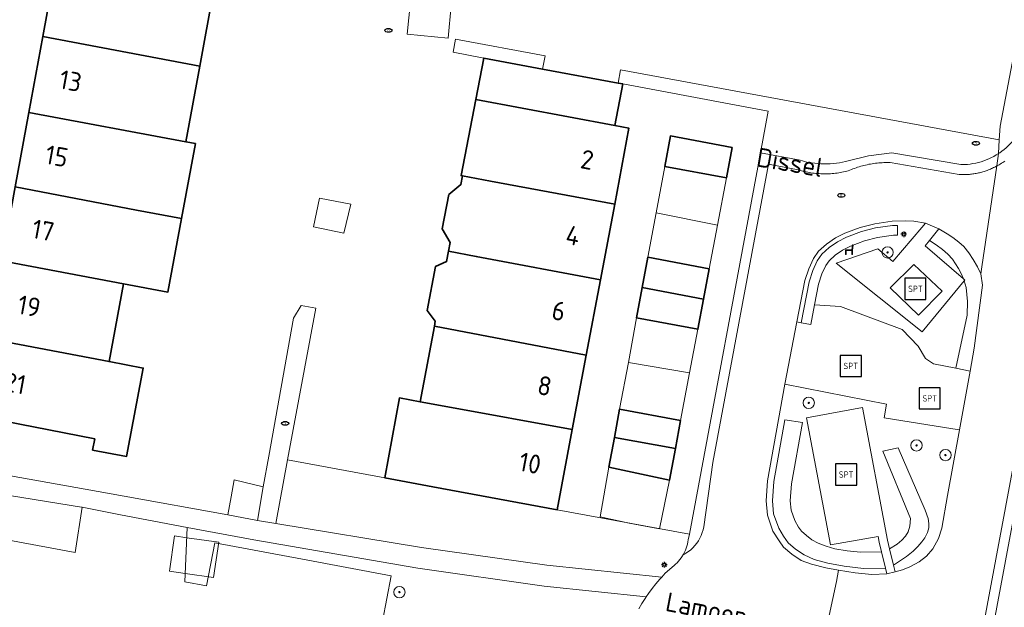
# Model space of a CAD drawing. Header units: metres. Extents: x 152610 to 160096, y 456114 to 462495.
# Tile 322 of 656: x 157399 to 157469, y 460046 to 460088. Entities that reach past the tile are written whole.
import ezdxf
from ezdxf.enums import TextEntityAlignment as Align

# ---------------------------------------------------------------- set-up
doc = ezdxf.new("R2010")
doc.units = ezdxf.units.M
doc.header["$LTSCALE"] = 0.5
doc.layers.get('0').update_dxf_attribs({"linetype": 'CONTINUOUS'})
for name, color, linetype, lineweight in [('B-PV-GR-BEPLANTING_CULTUUR_BOSPLANTSOEN-GV', 251, 'CONTINUOUS', 18), ('B-PV-GR-BEPLANTING_CULTUUR_HEESTERS-GV', 251, 'CONTINUOUS', 18), ('B-PV-GR-BEPLANTING_CULTUUR_ROOS-GV', 251, 'CONTINUOUS', 18), ('B-PV-GR-BOOM-S', 251, 'CONTINUOUS', 25), ('B-PV-GR-HAAG-GV', 251, 'CONTINUOUS', 13), ('B-PV-IE-MEUBILAIR-S', 251, 'CONTINUOUS', 25), ('B-PV-IE-MEUBILAIR_WEGMEUBILAIR-S', 251, 'CONTINUOUS', 25), ('B-PV-OG-BEBOUWING-GV', 6, 'CONTINUOUS', 35), ('B-PV-OG-BEBOUWING-T18', 1, 'CONTINUOUS', 18), ('B-PV-OG-BEBOUWING_OVERBOUWING-GV', 251, 'CONTINUOUS', 18), ('B-PV-OG-BEBOUWING_SCHUUR-GV', 251, 'CONTINUOUS', 18), ('B-PV-OG-TERREIN_BEGROEID-GV', 251, 'CONTINUOUS', 18), ('B-PV-OG-TOPOGRAFIE-T18', 1, 'CONTINUOUS', 18), ('B-PV-VH-ONVERHARD_BOOMSCHORS-GV', 251, 'CONTINUOUS', 18), ('B-PV-VH-ONVERHARD_ZAND-GV', 251, 'CONTINUOUS', 18), ('B-PV-VH-OPENVERHARDING_STRAATBAKSTEEN-GV', 251, 'CONTINUOUS', 18), ('B-PV-VH-OPENVERHARDING_TEGEL-GV', 251, 'CONTINUOUS', 18)]:
    doc.layers.add(name, color=color, linetype=linetype, lineweight=lineweight)
doc.styles.add('NLCS-ISO', font='NLCS-ISO.ttf')
doc.styles.add('NLCS-ISO-M750-T18', font='NLCS-ISO.ttf', dxfattribs={"height": 1.35})

# ---------------------------------------------------------------- blocks, each defined once
blk = doc.blocks.new('SIE-MEUBILAIR_PAAL_LICHTMAST-SO')
for points in [[(-0.62, 0), (-1, 0)], [(-0.71, 0.71), (-0.44, 0.44)], [(0, 1), (0, 0.62)], [(0.44, 0.44), (0.71, 0.71)], [(1, 0), (0.62, 0)], [(-0.71, -0.71), (-0.44, -0.44)], [(0, -0.62), (0, -1)], [(0.44, -0.44), (0.71, -0.71)]]:
    blk.add_lwpolyline(points)
blk.add_circle((0, 0), 0.5)
blk = doc.blocks.new('SIE-MEUBILAIR_PUT_RIOOLPUT-SO')
blk.add_ellipse((0, 0), major_axis=(1.25, 0), ratio=0.54)
at = {"style": 'NLCS-ISO'}
blk.add_text('ri', height=0.75, dxfattribs=at).set_placement((-0.04, 0.07), align=Align.MIDDLE_CENTER)
blk = doc.blocks.new('SIE-WEG_ZITBANK-SO')
at = {"color": 0, "linetype": 'ByBlock', "lineweight": 18}
blk.add_lwpolyline([(-0.91, -1.63), (-0.91, -0.2), (1.09, -0.2), (1.09, -1.63), (1.29, -1.63), (1.29, -0.21), (1.54, 1.78), (1.33, 1.78), (1.11, 0), (-1.11, 0), (-1.11, -1.63)], close=True, dxfattribs=at)
blk = doc.blocks.new('SIE-WEG_SPEELTOESTEL-SO')
at = {"flags": 128}
blk.add_lwpolyline([(-3.75, -3.75), (3.75, -3.75), (3.75, 3.75), (-3.75, 3.75)], close=True, dxfattribs=at)
at = {"style": 'NLCS-ISO'}
blk.add_text('SPT', height=2.25, dxfattribs=at).set_placement((0, 0), align=Align.MIDDLE_CENTER)
blk = doc.blocks.new('SGR-BOOM_GBKN-SO')
at = {"linetype": 'ByBlock', "lineweight": 18}
h = blk.add_hatch(color=0, dxfattribs=at)
h.dxf.hatch_style = 1
edge = h.paths.add_edge_path()
edge.add_arc((0, 0), 0.25, 0, 360)
at = {"color": 0, "linetype": 'ByBlock', "lineweight": 18}
for radius in [2, 0.25]:
    blk.add_circle((0, 0), radius, dxfattribs=at)
at = {"color": 0, "linetype": 'ByBlock', "lineweight": 18, "style": 'NLCS-ISO'}
blk.add_attdef('SOORT', (2.5, 0), '', height=1.5, dxfattribs=at)

msp = doc.modelspace()

# ---------------------------------------------------------------- linework, layer by layer
at = {"layer": 'B-PV-GR-BEPLANTING_CULTUUR_BOSPLANTSOEN-GV', "flags": 128}
for points in [[(157436.749, 460085.132), (157430.402, 460086.327), (157430.231, 460085.398), (157432.398, 460084.983), (157436.577, 460084.202)], [(157379.206, 460062.593), (157377.9, 460057.858), (157377.563, 460057.496), (157380.119, 460057.299), (157382.308, 460056.927), (157394.427, 460053.991), (157394.39, 460053.812), (157393.994, 460051.666), (157403.414, 460049.916), (157403.909, 460053.124), (157403.884, 460053.129), (157395.24, 460054.529), (157388.028, 460056.156), (157387.127, 460056.556), (157386.567, 460056.925), (157386.035, 460057.759), (157385.409, 460058.841), (157384.36, 460061.828), (157379.331, 460062.759)], [(157428.788, 460054.583), (157425.383, 460055.212), (157418.489, 460056.487), (157417.654, 460051.982), (157427.976, 460050.279), (157436.87, 460049.019), (157445.022, 460048.158), (157445.277, 460048.444), (157445.911, 460048.996), (157446.001, 460049.076), (157446.11, 460049.184), (157446.214, 460049.298), (157446.312, 460049.417), (157446.403, 460049.54), (157446.488, 460049.668), (157446.529, 460049.737), (157446.567, 460049.801), (157446.638, 460049.937), (157446.702, 460050.077), (157446.759, 460050.22), (157446.808, 460050.366), (157446.849, 460050.514), (157446.883, 460050.664), (157446.909, 460050.816), (157446.99, 460051.214), (157437.61, 460052.95)]]:
    msp.add_lwpolyline(points, close=True, dxfattribs=at)
msp.add_lwpolyline([(157443.394, 460045.925), (157443.612, 460046.297), (157443.843, 460046.66), (157443.915, 460046.763), (157436.686, 460047.527), (157427.73, 460048.795), (157416.102, 460050.802), (157411.373, 460051.693), (157411.197, 460047.834), (157412.747, 460047.552), (157413.323, 460050.603), (157419.549, 460049.441), (157425.831, 460048.268), (157425.221, 460045.044)], dxfattribs=at)
at = {"layer": 'B-PV-GR-BEPLANTING_CULTUUR_HEESTERS-GV', "flags": 128}
msp.add_lwpolyline([(157468.967, 460079.175), (157442.106, 460084.147), (157441.929, 460083.203), (157442.255, 460083.142), (157452.576, 460081.213), (157452.027, 460078.263), (157454.831, 460077.736), (157455.013, 460077.683), (157455.227, 460077.629), (157455.442, 460077.583), (157455.658, 460077.545), (157455.876, 460077.515), (157456.095, 460077.492), (157456.314, 460077.478), (157456.534, 460077.471), (157456.754, 460077.473), (157456.974, 460077.482), (157457.193, 460077.5), (157457.411, 460077.525), (157457.629, 460077.559), (157457.845, 460077.6), (157458.059, 460077.649), (157459.691, 460078.038), (157461.355, 460078.256), (157466.226, 460077.421), (157466.319, 460077.421), (157466.515, 460077.427), (157466.711, 460077.441), (157466.906, 460077.463), (157467.1, 460077.493), (157467.293, 460077.53), (157467.484, 460077.576), (157467.673, 460077.629), (157467.86, 460077.69), (157468.044, 460077.759), (157468.225, 460077.835), (157468.403, 460077.918), (157468.578, 460078.008), (157468.749, 460078.106), (157468.915, 460078.21)], close=True, dxfattribs=at)
at = {"layer": 'B-PV-GR-BEPLANTING_CULTUUR_ROOS-GV', "flags": 128}
msp.add_lwpolyline([(157470.884, 460089.974), (157469.018, 460080.139), (157468.967, 460079.175), (157468.915, 460078.21), (157468.995, 460078.263), (157469.154, 460078.377), (157469.309, 460078.498), (157469.459, 460078.624), (157469.603, 460078.757), (157469.742, 460078.896), (157469.875, 460079.04), (157470.003, 460079.189), (157470.124, 460079.343), (157470.238, 460079.503), (157470.346, 460079.666), (157470.447, 460079.834), (157470.542, 460080.006), (157470.629, 460080.182), (157470.709, 460080.361), (157471.077, 460081.421), (157471.498, 460082.887), (157473.689, 460093.829)], dxfattribs=at)
at = {"layer": 'B-PV-GR-HAAG-GV', "flags": 128}
for points in [[(157454.919, 460066.213), (157455.597, 460066.081), (157455.868, 460067.473), (157456.154, 460068.945), (157456.389, 460069.669), (157456.652, 460070.26), (157456.9, 460070.609), (157457.336, 460071.004), (157457.849, 460071.357), (157458.415, 460071.641), (157459.398, 460072.011), (157460.324, 460072.25), (157461.458, 460072.413), (157461.753, 460072.418), (157461.741, 460073.109), (157461.403, 460073.104), (157460.189, 460072.93), (157459.19, 460072.672), (157458.137, 460072.276), (157457.496, 460071.954), (157456.905, 460071.548), (157456.38, 460071.071), (157456.048, 460070.604), (157455.742, 460069.917), (157455.483, 460069.118)], [(157467.646, 460069.689), (157467.416, 460070.18), (157467.102, 460070.695), (157466.797, 460071.157), (157466.45, 460071.61), (157466.098, 460071.929), (157465.679, 460072.249), (157465.266, 460072.511), (157464.68, 460072.861), (157464.022, 460072.047), (157464.492, 460071.74), (157464.943, 460071.401), (157465.313, 460071.065), (157465.649, 460070.706), (157466.073, 460070.061), (157466.268, 460069.704), (157466.418, 460069.315), (157466.512, 460069.233), (157466.464, 460069.175), (157466.616, 460068.707), (157466.705, 460067.724), (157466.679, 460066.753), (157465.885, 460062.976), (157466.898, 460062.775), (157467.194, 460064.411), (157467.768, 460068.877)], [(157460.608, 460049.958), (157459.128, 460049.948), (157458.185, 460050.024), (157457.313, 460050.178), (157456.692, 460050.36), (157456.121, 460050.584), (157455.675, 460050.813), (157455.282, 460051.113), (157454.943, 460051.436), (157454.713, 460051.711), (157454.458, 460052.185), (157454.199, 460052.921), (157454.139, 460053.591), (157454.23, 460054.789), (157455.004, 460059.126), (157453.76, 460059.315), (157452.98, 460054.947), (157452.878, 460053.583), (157452.96, 460052.653), (157453.32, 460051.632), (157453.651, 460051.069), (157453.995, 460050.592), (157454.514, 460050.149), (157455.119, 460049.752), (157455.83, 460049.428), (157456.801, 460049.156), (157457.964, 460048.935), (157459.333, 460048.791), (157460.895, 460048.796)], [(157461.465, 460049.024), (157462.373, 460049.63), (157462.86, 460050.002), (157463.195, 460050.337), (157463.476, 460050.66), (157463.69, 460050.951), (157463.869, 460051.34), (157463.968, 460051.675), (157463.971, 460051.971), (157463.913, 460052.336), (157463.716, 460052.916), (157461.801, 460057.338), (157460.701, 460057.111), (157462.668, 460052.332), (157462.614, 460051.785), (157462.493, 460051.392), (157462.319, 460051.085), (157462.043, 460050.778), (157461.731, 460050.512), (157461.181, 460050.175)]]:
    msp.add_lwpolyline(points, close=True, dxfattribs=at)
at = {"layer": 'B-PV-OG-BEBOUWING-GV', "flags": 128}
for points in [[(157413.245, 460089.754), (157402.111, 460091.818), (157401.138, 460086.518), (157412.255, 460084.41)], [(157412.255, 460084.41), (157401.138, 460086.518), (157400.145, 460081.109), (157411.261, 460079.04)], [(157442.255, 460083.142), (157441.929, 460083.203), (157436.577, 460084.202), (157432.398, 460084.983), (157431.833, 460082.037), (157441.7, 460080.193)], [(157441.7, 460080.193), (157431.833, 460082.037), (157430.799, 460076.647), (157430.903, 460076.627), (157432.878, 460076.258), (157441.688, 460074.612), (157442.703, 460080.006)], [(157411.261, 460079.04), (157400.145, 460081.109), (157399.178, 460075.844), (157407.782, 460074.204), (157410.967, 460073.613), (157411.949, 460078.911)], [(157450.018, 460078.639), (157445.642, 460079.457), (157445.24, 460077.3), (157449.611, 460076.487)], [(157441.688, 460074.612), (157432.878, 460076.258), (157430.903, 460076.627), (157430.787, 460076.005), (157429.915, 460075.292), (157429.464, 460072.877), (157430.018, 460071.897), (157429.902, 460071.275), (157431.867, 460070.907), (157440.679, 460069.254)], [(157407.782, 460074.204), (157399.178, 460075.844), (157398.213, 460070.59), (157406.851, 460068.966), (157409.998, 460068.381), (157410.967, 460073.613)], [(157431.867, 460070.907), (157429.902, 460071.275), (157429.764, 460070.546), (157428.989, 460070.205), (157428.378, 460067.07), (157428.967, 460066.319), (157428.898, 460065.955), (157439.675, 460063.919), (157440.679, 460069.254)], [(157406.851, 460068.966), (157398.213, 460070.59), (157397.202, 460065.081), (157405.83, 460063.455), (157405.833, 460063.471)], [(157448.396, 460070.039), (157444.041, 460070.849), (157443.642, 460068.699), (157447.99, 460067.884)], [(157447.99, 460067.884), (157443.642, 460068.699), (157443.244, 460066.56), (157447.588, 460065.752)], [(157439.675, 460063.919), (157428.898, 460065.955), (157427.888, 460060.604), (157429.856, 460060.243), (157438.679, 460058.627)], [(157405.83, 460063.455), (157397.202, 460065.081), (157396.204, 460059.647), (157404.814, 460057.975), (157404.665, 460057.184), (157407.074, 460056.73), (157408.256, 460062.998)], [(157437.61, 460052.95), (157438.679, 460058.627), (157429.856, 460060.243), (157427.888, 460060.604), (157426.421, 460060.873), (157425.383, 460055.212), (157428.788, 460054.583)], [(157446.367, 460059.274), (157442.04, 460060.079), (157441.668, 460058.079), (157445.993, 460057.287)], [(157445.993, 460057.287), (157441.668, 460058.079), (157441.276, 460055.972), (157445.569, 460055.036)]]:
    msp.add_lwpolyline(points, close=True, dxfattribs=at)
at = {"layer": 'B-PV-OG-BEBOUWING_OVERBOUWING-GV', "flags": 128}
for points in [[(157444.629, 460074.014), (157448.978, 460073.129), (157449.611, 460076.487), (157445.24, 460077.3)], [(157448.978, 460073.129), (157444.629, 460074.014), (157444.041, 460070.849), (157448.396, 460070.039)], [(157442.657, 460063.401), (157447.003, 460062.646), (157447.588, 460065.752), (157443.244, 460066.56)], [(157447.003, 460062.646), (157442.657, 460063.401), (157442.04, 460060.079), (157446.367, 460059.274)], [(157445.569, 460055.036), (157441.276, 460055.972), (157440.653, 460052.44), (157442.706, 460052.007), (157444.877, 460051.605)], [(157411.34, 460050.967), (157410.476, 460051.091), (157410.115, 460048.588), (157411.224, 460048.428), (157413.242, 460048.138), (157413.602, 460050.641)]]:
    msp.add_lwpolyline(points, close=True, dxfattribs=at)
at = {"layer": 'B-PV-OG-BEBOUWING_SCHUUR-GV', "flags": 128}
for points in [[(157430.096, 460088.702), (157427.205, 460088.985), (157426.978, 460086.672), (157429.87, 460086.389)], [(157422.98, 460074.617), (157420.76, 460075.037), (157420.336, 460073.001), (157422.485, 460072.573)], [(157416.759, 460054.575), (157414.7, 460055.063), (157414.48, 460053.873), (157414.242, 460052.58), (157416.361, 460052.196)]]:
    msp.add_lwpolyline(points, close=True, dxfattribs=at)
at = {"layer": 'B-PV-OG-TERREIN_BEGROEID-GV', "flags": 128}
for points in [[(157466.464, 460069.175), (157463.499, 460065.558), (157457.39, 460070.434), (157460.349, 460071.46), (157461.418, 460070.546), (157463.469, 460072.96), (157463.73, 460073.267), (157462.895, 460073.402), (157462.328, 460073.429), (157461.378, 460073.413), (157460.128, 460073.234), (157459.096, 460072.967), (157458.013, 460072.56), (157457.338, 460072.221), (157456.713, 460071.791), (157456.148, 460071.277), (157455.778, 460070.759), (157455.453, 460070.028), (157455.183, 460069.196), (157454.615, 460066.272), (157454.919, 460066.213), (157455.483, 460069.118), (157455.742, 460069.917), (157456.048, 460070.604), (157456.38, 460071.071), (157456.905, 460071.548), (157457.496, 460071.954), (157458.137, 460072.276), (157459.19, 460072.672), (157460.189, 460072.93), (157461.403, 460073.104), (157461.741, 460073.109), (157461.753, 460072.418), (157461.458, 460072.413), (157460.324, 460072.25), (157459.398, 460072.011), (157458.415, 460071.641), (157457.849, 460071.357), (157457.336, 460071.004), (157456.9, 460070.609), (157456.652, 460070.26), (157456.389, 460069.669), (157456.154, 460068.945), (157455.868, 460067.473), (157457.694, 460067.35), (157462.071, 460065.72), (157463.219, 460064.546), (157463.735, 460063.683), (157464.288, 460063.292), (157465.885, 460062.976), (157466.679, 460066.753), (157466.705, 460067.724), (157466.616, 460068.707)], [(157464.022, 460072.047), (157463.717, 460071.672), (157466.418, 460069.315), (157466.268, 460069.704), (157466.073, 460070.061), (157465.649, 460070.706), (157465.313, 460071.065), (157464.943, 460071.401), (157464.492, 460071.74)], [(157465.666, 460058.692), (157460.806, 460059.47), (157460.961, 460060.44), (157453.756, 460061.851), (157452.534, 460055.004), (157452.426, 460053.58), (157452.517, 460052.557), (157452.912, 460051.434), (157453.353, 460050.74), (157453.656, 460050.289), (157454.244, 460049.789), (157454.915, 460049.348), (157455.643, 460049.077), (157456.654, 460048.823), (157457.573, 460048.662), (157458.736, 460048.478), (157459.926, 460048.349), (157460.984, 460048.392), (157460.895, 460048.796), (157459.333, 460048.791), (157457.964, 460048.935), (157456.801, 460049.156), (157455.83, 460049.428), (157455.119, 460049.752), (157454.514, 460050.149), (157453.995, 460050.592), (157453.651, 460051.069), (157453.32, 460051.632), (157452.96, 460052.653), (157452.878, 460053.583), (157452.98, 460054.947), (157453.76, 460059.315), (157455.004, 460059.126), (157454.23, 460054.789), (157454.139, 460053.591), (157454.199, 460052.921), (157454.458, 460052.185), (157454.713, 460051.711), (157454.943, 460051.436), (157455.282, 460051.113), (157455.675, 460050.813), (157456.121, 460050.584), (157456.692, 460050.36), (157457.313, 460050.178), (157458.185, 460050.024), (157459.128, 460049.948), (157460.608, 460049.958), (157460.439, 460050.643), (157460.367, 460051.05), (157457, 460050.457), (157455.301, 460059.455), (157459.255, 460060.208), (157461.031, 460050.784), (157461.181, 460050.175), (157461.731, 460050.512), (157462.043, 460050.778), (157462.319, 460051.085), (157462.493, 460051.392), (157462.614, 460051.785), (157462.668, 460052.332), (157460.701, 460057.111), (157461.801, 460057.338), (157463.716, 460052.916), (157463.913, 460052.336), (157463.971, 460051.971), (157463.968, 460051.675), (157463.869, 460051.34), (157463.69, 460050.951), (157463.476, 460050.66), (157463.195, 460050.337), (157462.86, 460050.002), (157462.373, 460049.63), (157461.465, 460049.024), (157461.585, 460048.539), (157462.104, 460048.679), (157462.618, 460048.89), (157463.286, 460049.245), (157463.807, 460049.647), (157464.259, 460050.175), (157464.646, 460050.912), (157464.884, 460051.636), (157465.298, 460053.955), (157466.143, 460058.616)]]:
    msp.add_lwpolyline(points, close=True, dxfattribs=at)
at = {"layer": 'B-PV-VH-ONVERHARD_BOOMSCHORS-GV', "flags": 128}
msp.add_lwpolyline([(157465.666, 460058.692), (157466.143, 460058.616), (157466.898, 460062.775), (157465.885, 460062.976), (157464.288, 460063.292), (157463.735, 460063.683), (157463.219, 460064.546), (157462.071, 460065.72), (157457.694, 460067.35), (157455.868, 460067.473), (157455.597, 460066.081), (157454.919, 460066.213), (157454.615, 460066.272), (157453.756, 460061.851), (157460.961, 460060.44), (157460.806, 460059.47)], close=True, dxfattribs=at)
at = {"layer": 'B-PV-VH-ONVERHARD_ZAND-GV', "flags": 128}
for points in [[(157454.919, 460066.213), (157455.597, 460066.081), (157455.868, 460067.473), (157456.154, 460068.945), (157456.389, 460069.669), (157456.652, 460070.26), (157456.9, 460070.609), (157457.336, 460071.004), (157457.849, 460071.357), (157458.415, 460071.641), (157459.398, 460072.011), (157460.324, 460072.25), (157461.458, 460072.413), (157461.753, 460072.418), (157461.741, 460073.109), (157461.403, 460073.104), (157460.189, 460072.93), (157459.19, 460072.672), (157458.137, 460072.276), (157457.496, 460071.954), (157456.905, 460071.548), (157456.38, 460071.071), (157456.048, 460070.604), (157455.742, 460069.917), (157455.483, 460069.118)], [(157466.464, 460069.175), (157466.616, 460068.707), (157466.705, 460067.724), (157466.679, 460066.753), (157465.885, 460062.976), (157466.898, 460062.775), (157467.194, 460064.411), (157467.768, 460068.877), (157467.646, 460069.689), (157467.416, 460070.18), (157467.102, 460070.695), (157466.797, 460071.157), (157466.45, 460071.61), (157466.098, 460071.929), (157465.679, 460072.249), (157465.266, 460072.511), (157464.68, 460072.861), (157464.022, 460072.047), (157464.492, 460071.74), (157464.943, 460071.401), (157465.313, 460071.065), (157465.649, 460070.706), (157466.073, 460070.061), (157466.268, 460069.704), (157466.418, 460069.315), (157466.512, 460069.233)], [(157464.919, 460068.452), (157462.899, 460070.337), (157461.236, 460068.677), (157463.245, 460066.749)], [(157460.895, 460048.796), (157460.608, 460049.958), (157459.128, 460049.948), (157458.185, 460050.024), (157457.313, 460050.178), (157456.692, 460050.36), (157456.121, 460050.584), (157455.675, 460050.813), (157455.282, 460051.113), (157454.943, 460051.436), (157454.713, 460051.711), (157454.458, 460052.185), (157454.199, 460052.921), (157454.139, 460053.591), (157454.23, 460054.789), (157455.004, 460059.126), (157453.76, 460059.315), (157452.98, 460054.947), (157452.878, 460053.583), (157452.96, 460052.653), (157453.32, 460051.632), (157453.651, 460051.069), (157453.995, 460050.592), (157454.514, 460050.149), (157455.119, 460049.752), (157455.83, 460049.428), (157456.801, 460049.156), (157457.964, 460048.935), (157459.333, 460048.791)], [(157461.181, 460050.175), (157461.465, 460049.024), (157462.373, 460049.63), (157462.86, 460050.002), (157463.195, 460050.337), (157463.476, 460050.66), (157463.69, 460050.951), (157463.869, 460051.34), (157463.968, 460051.675), (157463.971, 460051.971), (157463.913, 460052.336), (157463.716, 460052.916), (157461.801, 460057.338), (157460.701, 460057.111), (157462.668, 460052.332), (157462.614, 460051.785), (157462.493, 460051.392), (157462.319, 460051.085), (157462.043, 460050.778), (157461.731, 460050.512)]]:
    msp.add_lwpolyline(points, close=True, dxfattribs=at)
at = {"layer": 'B-PV-VH-OPENVERHARDING_STRAATBAKSTEEN-GV', "flags": 128}
for points in [[(157469.459, 460078.624), (157469.309, 460078.498), (157469.154, 460078.377), (157468.995, 460078.263), (157468.915, 460078.21), (157468.783, 460077.326), (157468.869, 460077.371), (157468.955, 460077.418), (157469.039, 460077.466), (157469.123, 460077.516), (157469.206, 460077.568), (157469.288, 460077.62), (157469.368, 460077.674)], [(157456.57, 460043.913), (157457.417, 460047.868), (157457.573, 460048.662), (157456.654, 460048.823), (157455.643, 460049.077), (157454.915, 460049.348), (157454.244, 460049.789), (157453.656, 460050.289), (157453.353, 460050.74), (157452.912, 460051.434), (157452.517, 460052.557), (157452.426, 460053.58), (157452.534, 460055.004), (157453.756, 460061.851), (157454.615, 460066.272), (157455.183, 460069.196), (157455.453, 460070.028), (157455.778, 460070.759), (157456.148, 460071.277), (157456.713, 460071.791), (157457.338, 460072.221), (157458.013, 460072.56), (157459.096, 460072.967), (157460.128, 460073.234), (157461.378, 460073.413), (157462.328, 460073.429), (157462.895, 460073.402), (157463.73, 460073.267), (157464.68, 460072.861), (157465.266, 460072.511), (157465.679, 460072.249), (157466.098, 460071.929), (157466.45, 460071.61), (157466.797, 460071.157), (157467.102, 460070.695), (157467.416, 460070.18), (157467.646, 460069.689), (157467.72, 460070.183), (157468.783, 460077.326), (157468.712, 460077.286), (157468.639, 460077.248), (157468.566, 460077.211), (157468.493, 460077.175), (157468.419, 460077.141), (157468.344, 460077.108), (157468.269, 460077.076), (157468.193, 460077.045), (157468.116, 460077.016), (157468.04, 460076.988), (157467.962, 460076.961), (157467.885, 460076.936), (157467.806, 460076.912), (157467.728, 460076.889), (157467.649, 460076.868), (157467.569, 460076.848), (157467.49, 460076.83), (157467.41, 460076.813), (157467.33, 460076.797), (157467.249, 460076.783), (157467.168, 460076.77), (157467.087, 460076.759), (157467.006, 460076.749), (157466.925, 460076.74), (157466.843, 460076.733), (157466.762, 460076.727), (157466.68, 460076.722), (157466.598, 460076.719), (157466.517, 460076.718), (157466.435, 460076.718), (157466.353, 460076.719), (157466.271, 460076.722), (157466.19, 460076.725), (157466.108, 460076.731), (157461.237, 460077.566), (157461.119, 460077.569), (157461.001, 460077.57), (157460.883, 460077.569), (157460.766, 460077.565), (157460.648, 460077.56), (157460.53, 460077.553), (157460.413, 460077.543), (157460.295, 460077.532), (157460.178, 460077.518), (157460.061, 460077.502), (157459.945, 460077.485), (157459.828, 460077.465), (157459.713, 460077.443), (157459.597, 460077.419), (157459.482, 460077.393), (157459.368, 460077.365), (157459.254, 460077.335), (157459.14, 460077.303), (157459.027, 460077.269), (157458.915, 460077.234), (157458.803, 460077.196), (157458.692, 460077.156), (157458.582, 460077.114), (157458.473, 460077.07), (157458.364, 460077.025), (157458.256, 460076.977), (157458.143, 460076.949), (157458.03, 460076.923), (157457.917, 460076.899), (157457.803, 460076.877), (157457.688, 460076.857), (157457.574, 460076.839), (157457.459, 460076.823), (157457.343, 460076.809), (157457.228, 460076.797), (157457.112, 460076.787), (157456.996, 460076.779), (157456.88, 460076.773), (157456.764, 460076.77), (157456.648, 460076.768), (157456.532, 460076.768), (157456.416, 460076.77), (157456.3, 460076.775), (157456.184, 460076.781), (157456.068, 460076.79), (157455.953, 460076.8), (157455.837, 460076.813), (157455.722, 460076.827), (157455.607, 460076.844), (157455.493, 460076.862), (157455.378, 460076.883), (157455.264, 460076.905), (157455.151, 460076.93), (157455.038, 460076.957), (157454.926, 460076.985), (157454.813, 460077.016), (157454.702, 460077.048), (157452.586, 460077.445), (157448.646, 460056.287), (157448.001, 460051.734), (157447.956, 460051.527), (157447.896, 460051.325), (157447.82, 460051.127), (157447.73, 460050.936), (157447.625, 460050.753), (157447.507, 460050.577), (157447.376, 460050.411), (157447.233, 460050.256), (157447.078, 460050.112), (157446.913, 460049.98), (157446.739, 460049.861), (157446.529, 460049.737), (157446.488, 460049.668), (157446.403, 460049.54), (157446.312, 460049.417), (157446.214, 460049.298), (157446.11, 460049.184), (157446.001, 460049.076), (157445.911, 460048.996), (157445.277, 460048.444), (157445.022, 460048.158), (157444.899, 460048.021), (157444.616, 460047.695), (157444.346, 460047.36), (157444.088, 460047.015), (157443.915, 460046.763), (157443.843, 460046.66), (157443.612, 460046.297), (157443.394, 460045.925)], [(157469.368, 460077.674), (157469.288, 460077.62), (157469.206, 460077.568), (157469.123, 460077.516), (157469.039, 460077.466), (157468.955, 460077.418), (157468.869, 460077.371), (157468.783, 460077.326), (157467.72, 460070.183), (157467.646, 460069.689), (157467.768, 460068.877), (157467.194, 460064.411), (157466.898, 460062.775), (157466.143, 460058.616), (157465.298, 460053.955), (157464.884, 460051.636), (157464.646, 460050.912), (157464.259, 460050.175), (157463.807, 460049.647), (157463.286, 460049.245), (157462.618, 460048.89), (157462.104, 460048.679), (157461.585, 460048.539), (157460.984, 460048.392), (157459.926, 460048.349), (157458.736, 460048.478), (157457.573, 460048.662), (157457.417, 460047.868), (157456.57, 460043.913)], [(157474.415, 460035.603), (157468.308, 460036.722), (157467.539, 460037.062), (157466.937, 460037.649), (157465.661, 460037.858), (157466.293, 460041.767), (157467.473, 460042.753), (157467.496, 460042.874), (157473.77, 460076.494)], [(157473.77, 460076.494), (157467.496, 460042.874)], [(157468.184, 460042.745), (157474.458, 460076.366)]]:
    msp.add_lwpolyline(points, dxfattribs=at)
msp.add_lwpolyline([(157468.783, 460077.326), (157468.915, 460078.21), (157468.749, 460078.106), (157468.578, 460078.008), (157468.403, 460077.918), (157468.225, 460077.835), (157468.044, 460077.759), (157467.86, 460077.69), (157467.673, 460077.629), (157467.484, 460077.576), (157467.293, 460077.53), (157467.1, 460077.493), (157466.906, 460077.463), (157466.711, 460077.441), (157466.515, 460077.427), (157466.319, 460077.421), (157466.226, 460077.421), (157461.355, 460078.256), (157459.691, 460078.038), (157458.059, 460077.649), (157457.845, 460077.6), (157457.629, 460077.559), (157457.411, 460077.525), (157457.193, 460077.5), (157456.974, 460077.482), (157456.754, 460077.473), (157456.534, 460077.471), (157456.314, 460077.478), (157456.095, 460077.492), (157455.876, 460077.515), (157455.658, 460077.545), (157455.442, 460077.583), (157455.227, 460077.629), (157455.013, 460077.683), (157454.831, 460077.736), (157452.027, 460078.263), (157446.99, 460051.214), (157446.909, 460050.816), (157446.883, 460050.664), (157446.849, 460050.514), (157446.808, 460050.366), (157446.759, 460050.22), (157446.702, 460050.077), (157446.638, 460049.937), (157446.567, 460049.801), (157446.529, 460049.737), (157446.739, 460049.861), (157446.913, 460049.98), (157447.078, 460050.112), (157447.233, 460050.256), (157447.376, 460050.411), (157447.507, 460050.577), (157447.625, 460050.753), (157447.73, 460050.936), (157447.82, 460051.127), (157447.896, 460051.325), (157447.956, 460051.527), (157448.001, 460051.734), (157448.646, 460056.287), (157452.586, 460077.445), (157454.702, 460077.048), (157454.813, 460077.016), (157454.926, 460076.985), (157455.038, 460076.957), (157455.151, 460076.93), (157455.264, 460076.905), (157455.378, 460076.883), (157455.493, 460076.862), (157455.607, 460076.844), (157455.722, 460076.827), (157455.837, 460076.813), (157455.953, 460076.8), (157456.068, 460076.79), (157456.184, 460076.781), (157456.3, 460076.775), (157456.416, 460076.77), (157456.532, 460076.768), (157456.648, 460076.768), (157456.764, 460076.77), (157456.88, 460076.773), (157456.996, 460076.779), (157457.112, 460076.787), (157457.228, 460076.797), (157457.343, 460076.809), (157457.459, 460076.823), (157457.574, 460076.839), (157457.688, 460076.857), (157457.803, 460076.877), (157457.917, 460076.899), (157458.03, 460076.923), (157458.143, 460076.949), (157458.256, 460076.977), (157458.364, 460077.025), (157458.473, 460077.07), (157458.582, 460077.114), (157458.692, 460077.156), (157458.803, 460077.196), (157458.915, 460077.234), (157459.027, 460077.269), (157459.14, 460077.303), (157459.254, 460077.335), (157459.368, 460077.365), (157459.482, 460077.393), (157459.597, 460077.419), (157459.713, 460077.443), (157459.828, 460077.465), (157459.945, 460077.485), (157460.061, 460077.502), (157460.178, 460077.518), (157460.295, 460077.532), (157460.413, 460077.543), (157460.53, 460077.553), (157460.648, 460077.56), (157460.766, 460077.565), (157460.883, 460077.569), (157461.001, 460077.57), (157461.119, 460077.569), (157461.237, 460077.566), (157466.108, 460076.731), (157466.19, 460076.725), (157466.271, 460076.722), (157466.353, 460076.719), (157466.435, 460076.718), (157466.517, 460076.718), (157466.598, 460076.719), (157466.68, 460076.722), (157466.762, 460076.727), (157466.843, 460076.733), (157466.925, 460076.74), (157467.006, 460076.749), (157467.087, 460076.759), (157467.168, 460076.77), (157467.249, 460076.783), (157467.33, 460076.797), (157467.41, 460076.813), (157467.49, 460076.83), (157467.569, 460076.848), (157467.649, 460076.868), (157467.728, 460076.889), (157467.806, 460076.912), (157467.885, 460076.936), (157467.962, 460076.961), (157468.04, 460076.988), (157468.116, 460077.016), (157468.193, 460077.045), (157468.269, 460077.076), (157468.344, 460077.108), (157468.419, 460077.141), (157468.493, 460077.175), (157468.566, 460077.211), (157468.639, 460077.248), (157468.712, 460077.286)], close=True, dxfattribs=at)
at = {"layer": 'B-PV-VH-OPENVERHARDING_TEGEL-GV', "flags": 128}
for points in [[(157466.464, 460069.175), (157466.512, 460069.233), (157466.418, 460069.315), (157463.717, 460071.672), (157464.022, 460072.047), (157464.68, 460072.861), (157463.73, 460073.267), (157463.469, 460072.96), (157461.418, 460070.546), (157460.349, 460071.46), (157457.39, 460070.434), (157463.499, 460065.558)], [(157462.899, 460070.337), (157464.919, 460068.452), (157463.245, 460066.749), (157461.236, 460068.677)], [(157420.482, 460067.232), (157419.449, 460067.423), (157418.913, 460066.536), (157417.162, 460056.755), (157416.759, 460054.575), (157414.7, 460055.063), (157414.48, 460053.873), (157414.242, 460052.58), (157416.365, 460052.195), (157417.654, 460051.982), (157418.489, 460056.487)], [(157460.439, 460050.643), (157460.608, 460049.958), (157460.895, 460048.796), (157460.984, 460048.392), (157461.585, 460048.539), (157461.465, 460049.024), (157461.181, 460050.175), (157461.031, 460050.784), (157459.255, 460060.208), (157455.301, 460059.455), (157457, 460050.457), (157460.367, 460051.05)]]:
    msp.add_lwpolyline(points, close=True, dxfattribs=at)
msp.add_lwpolyline([(157395.24, 460054.529), (157403.884, 460053.129), (157403.909, 460053.124), (157406.644, 460052.584), (157411.373, 460051.693), (157416.102, 460050.802), (157427.73, 460048.795), (157436.686, 460047.527), (157443.915, 460046.763), (157444.088, 460047.015), (157444.346, 460047.36), (157444.616, 460047.695), (157444.899, 460048.021), (157445.022, 460048.158), (157436.87, 460049.019), (157427.976, 460050.279), (157417.654, 460051.982), (157416.365, 460052.195), (157414.242, 460052.58), (157406.894, 460053.911), (157404.125, 460054.407), (157395.508, 460055.954)], dxfattribs=at)

# ---------------------------------------------------------------- block references
at = {"layer": 'B-PV-GR-BOOM-S', "xscale": 0.2, "yscale": 0.2, "zscale": 0.2}
for p in [(157461.042, 460071.196), (157455.455, 460060.528), (157463.095, 460057.506), (157465.149, 460056.821), (157426.422, 460047.104)]:
    msp.add_blockref('SGR-BOOM_GBKN-SO', p, dxfattribs=at)
at = {"layer": 'B-PV-IE-MEUBILAIR-S', "xscale": 0.2, "yscale": 0.2, "zscale": 0.2}
for name, p in [('SIE-MEUBILAIR_PUT_RIOOLPUT-SO', (157425.644, 460086.943)), ('SIE-MEUBILAIR_PUT_RIOOLPUT-SO', (157467.305, 460078.935)), ('SIE-MEUBILAIR_PUT_RIOOLPUT-SO', (157457.759, 460075.244)), ('SIE-MEUBILAIR_PAAL_LICHTMAST-SO', (157462.19, 460072.485)), ('SIE-MEUBILAIR_PUT_RIOOLPUT-SO', (157418.318, 460059.07)), ('SIE-MEUBILAIR_PAAL_LICHTMAST-SO', (157445.206, 460049.051))]:
    msp.add_blockref(name, p, dxfattribs=at)
at = {"layer": 'B-PV-IE-MEUBILAIR_WEGMEUBILAIR-S', "xscale": 0.2, "yscale": 0.2, "zscale": 0.2}
for name, p in [('SIE-WEG_ZITBANK-SO', (157458.29, 460071.378)), ('SIE-WEG_SPEELTOESTEL-SO', (157463.015, 460068.616)), ('SIE-WEG_SPEELTOESTEL-SO', (157458.432, 460063.144)), ('SIE-WEG_SPEELTOESTEL-SO', (157464.029, 460060.845)), ('SIE-WEG_SPEELTOESTEL-SO', (157458.103, 460055.442))]:
    msp.add_blockref(name, p, dxfattribs=at)

# ---------------------------------------------------------------- texts
at = {"layer": 'B-PV-OG-BEBOUWING-T18', "style": 'NLCS-ISO-M750-T18'}
for s, rotation, p in [('13', 349.6, (157403.1, 460083.362)), ('15', 349.6, (157402.12, 460078.025)), ('2', 349.3, (157439.739, 460077.771)), ('17', 349.6, (157401.154, 460072.765)), ('4', 349.3, (157438.727, 460072.396)), ('19', 349.6, (157400.166, 460067.384)), ('6', 349.3, (157437.72, 460067.049)), ('21', 349.6, (157399.162, 460061.912)), ('8', 349.3, (157436.72, 460061.735)), ('10', 349.3, (157435.688, 460056.251))]:
    msp.add_text(s, height=1.35, rotation=rotation, dxfattribs=at).set_placement(p, align=Align.MIDDLE)
at = {"layer": 'B-PV-OG-TOPOGRAFIE-T18', "style": 'NLCS-ISO-M750-T18'}
for s, rotation, p in [('Dissel', 350.4, (157454.112, 460077.584)), ('Lamoen', 349.1, (157448.211, 460045.901))]:
    msp.add_text(s, height=1.35, rotation=rotation, dxfattribs=at).set_placement(p, align=Align.MIDDLE)

doc.saveas('drawing.dxf')
